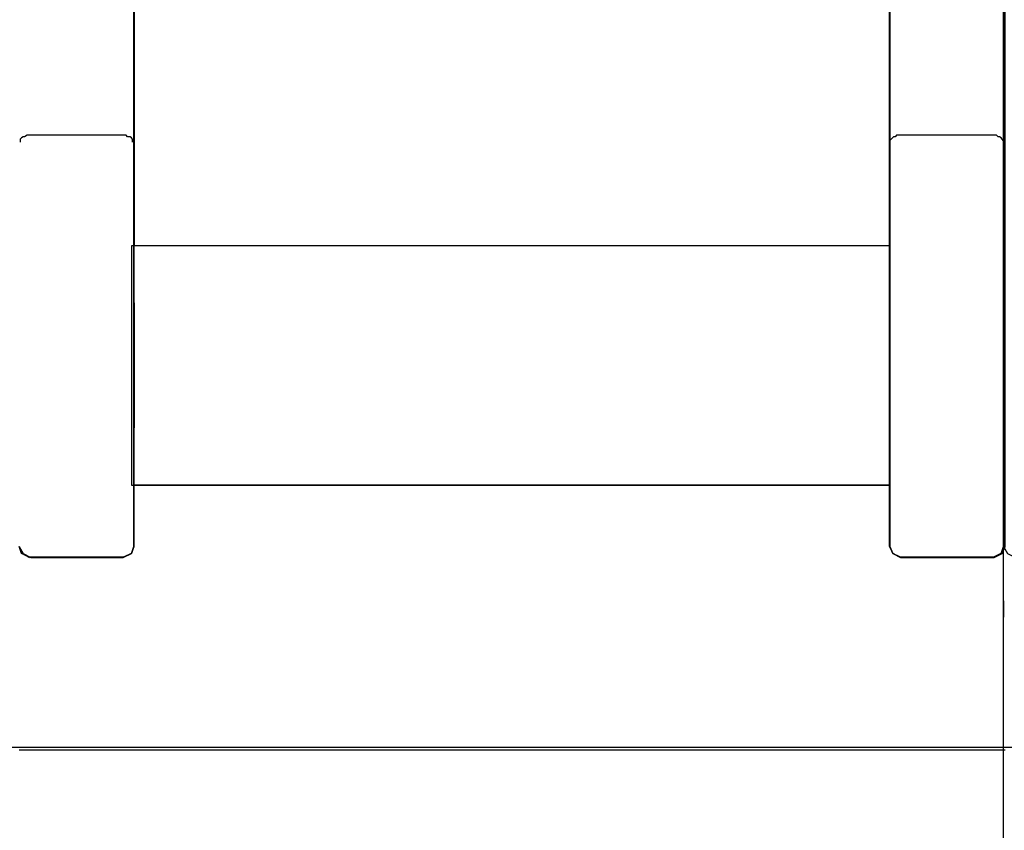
# Model space of a CAD drawing. Header units: millimetres. Extents: x -1290 to 1795, y -4192 to -1311.
# Tile 965 of 1056: x 1476.93 to 1480.52, y -2165.96 to -2163.01. Entities that reach past the tile are written whole.
import ezdxf

# ---------------------------------------------------------------- set-up
doc = ezdxf.new("R2010")
doc.units = ezdxf.units.MM
doc.layers.add('45', color=7, linetype='Continuous')
doc.layers.add('Aparatura', color=7, linetype='Continuous', lineweight=13)

# ---------------------------------------------------------------- blocks, each defined once
blk = doc.blocks.new('*U261')
at = {"layer": '45', "color": 59}
for points in [[(376.380543, -106.589213), (376.380543, -123.8466), (376.380543, -124.061311), (376.380543, -125.904246), (376.380543, -126.127903), (376.380543, -128.212388), (376.380543, -128.283959), (376.43451, -128.409207), (376.578422, -128.480777), (378.287382, -128.480777), (378.431294, -128.409207), (378.485261, -128.283959), (378.485261, -128.212388), (378.485261, -106.276093)], [(360.487218, -128.283959), (360.559174, -128.409207), (360.703087, -128.480777), (362.385063, -128.480777), (362.53797, -128.409207), (362.582942, -128.283959), (362.582942, -128.212388), (362.582942, -127.165673), (362.582942, -126.127903), (362.582942, -125.877407), (362.582942, -124.061311), (362.582942, -123.8466), (362.582942, -122.799885), (362.582942, -120.903272), (362.582942, -106.589213)], [(378.456616, -118.01361), (378.456616, -119.811815), (378.456616, -122.11996), (378.456616, -123.01459), (378.456616, -124.419158), (378.456616, -124.759117), (378.456616, -128.212388), (378.456616, -128.283958), (378.528565, -128.409206), (378.672463, -128.480777), (380.363266, -128.480777), (380.507164, -128.409206), (380.552132, -128.283958), (380.552132, -128.212388), (380.552132, -127.165671), (380.552132, -126.127901), (380.552132, -125.877405), (380.552132, -124.061306), (380.552132, -123.846595), (380.552132, -122.799879), (380.552132, -120.903264), (380.552132, -106.589189)], [(362.583678, -106.588739), (362.583678, -120.903167), (362.583678, -122.790882), (364.634217, -122.790882), (365.6415, -122.790882), (365.6415, -122.790882), (373.007253, -122.790882), (374.014535, -122.790882), (376.37985, -122.790882), (376.37985, -120.903167), (376.37985, -120.876328), (376.37985, -106.588739)], [(360.487218, -131.996338), (378.458407, -131.996338), (378.458407, -129.571564), (378.458407, -129.276297), (378.458407, -128.578391), (378.458407, -128.345756), (378.431423, -128.408389), (378.28751, -128.479969), (378.260526, -128.479969), (376.578538, -128.479969), (376.434624, -128.408389), (376.380657, -128.283124), (376.380657, -128.211544), (376.380657, -127.164686), (374.033069, -127.164686), (374.01508, -127.164686), (373.025675, -127.164686), (373.007686, -127.164686), (365.641118, -127.164686), (365.605139, -127.164686), (364.633724, -127.164686), (364.597745, -127.164686), (362.582957, -127.164686), (362.582957, -128.211544), (362.582957, -128.283124), (362.537984, -128.408389), (362.385076, -128.479969), (360.703088, -128.479969), (360.676105, -128.479969), (360.532191, -128.408389), (360.487218, -128.283124)], [(360.487218, -131.996338), (378.458407, -131.996338), (378.458407, -129.571564), (378.458407, -129.276297), (378.458407, -128.578391), (378.458407, -128.345756), (378.431423, -128.408389), (378.28751, -128.479969), (378.260526, -128.479969), (376.578538, -128.479969), (376.434624, -128.408389), (376.380657, -128.283124), (376.380657, -128.211544), (376.380657, -127.164686), (374.033069, -127.164686), (374.01508, -127.164686), (373.025675, -127.164686), (373.007686, -127.164686), (365.641118, -127.164686), (365.605139, -127.164686), (364.633724, -127.164686), (364.597745, -127.164686), (362.582957, -127.164686), (362.582957, -128.211544), (362.582957, -128.283124), (362.537984, -128.408389), (362.385076, -128.479969), (360.703088, -128.479969), (360.676105, -128.479969), (360.532191, -128.408389), (360.487218, -128.283124)]]:
    blk.add_lwpolyline(points, dxfattribs=at)
at = {"layer": '45', "color": 7}
for points in [[(376.380543, -106.589213), (376.380543, -123.8466), (376.380543, -124.061311), (376.380543, -125.904246), (376.380543, -126.127903), (376.380543, -128.212388), (376.380543, -128.283959), (376.43451, -128.409207), (376.578422, -128.480777), (378.287382, -128.480777), (378.431294, -128.409207), (378.485261, -128.283959), (378.485261, -128.212388), (378.485261, -106.276093)], [(360.487218, -128.283959), (360.559174, -128.409207), (360.703087, -128.480777), (362.385063, -128.480777), (362.53797, -128.409207), (362.582942, -128.283959), (362.582942, -128.212388), (362.582942, -127.165673), (362.582942, -126.127903), (362.582942, -125.877407), (362.582942, -124.061311), (362.582942, -123.8466), (362.582942, -122.799885), (362.582942, -120.903272), (362.582942, -106.589213)], [(376.380543, -106.589213), (376.380543, -123.8466), (376.380543, -124.061311), (376.380543, -125.904246), (376.380543, -126.127903), (376.380543, -128.212388), (376.380543, -128.283959), (376.43451, -128.409207), (376.578422, -128.480777), (378.287382, -128.480777), (378.431294, -128.409207), (378.485261, -128.283959), (378.485261, -128.212388), (378.485261, -106.276093)], [(360.487218, -128.283959), (360.559174, -128.409207), (360.703087, -128.480777), (362.385063, -128.480777), (362.53797, -128.409207), (362.582942, -128.283959), (362.582942, -128.212388), (362.582942, -127.165673), (362.582942, -126.127903), (362.582942, -125.877407), (362.582942, -124.061311), (362.582942, -123.8466), (362.582942, -122.799885), (362.582942, -120.903272), (362.582942, -106.589213)], [(376.380543, -106.589213), (376.380543, -123.8466), (376.380543, -124.061311), (376.380543, -125.904246), (376.380543, -126.127903), (376.380543, -128.212388), (376.380543, -128.283959), (376.43451, -128.409207), (376.578422, -128.480777), (378.287382, -128.480777), (378.431294, -128.409207), (378.485261, -128.283959), (378.485261, -128.212388), (378.485261, -106.276093)], [(360.487218, -128.283959), (360.559174, -128.409207), (360.703087, -128.480777), (362.385063, -128.480777), (362.53797, -128.409207), (362.582942, -128.283959), (362.582942, -128.212388), (362.582942, -127.165673), (362.582942, -126.127903), (362.582942, -125.877407), (362.582942, -124.061311), (362.582942, -123.8466), (362.582942, -122.799885), (362.582942, -120.903272), (362.582942, -106.589213)], [(378.456616, -118.01361), (378.456616, -119.811815), (378.456616, -122.11996), (378.456616, -123.01459), (378.456616, -124.419158), (378.456616, -124.759117), (378.456616, -128.212388), (378.456616, -128.283958), (378.528565, -128.409206), (378.672463, -128.480777), (380.363266, -128.480777), (380.507164, -128.409206), (380.552132, -128.283958), (380.552132, -128.212388), (380.552132, -127.165671), (380.552132, -126.127901), (380.552132, -125.877405), (380.552132, -124.061306), (380.552132, -123.846595), (380.552132, -122.799879), (380.552132, -120.903264), (380.552132, -106.589189)], [(378.456616, -118.01361), (378.456616, -119.811815), (378.456616, -122.11996), (378.456616, -123.01459), (378.456616, -124.419158), (378.456616, -124.759117), (378.456616, -128.212388), (378.456616, -128.283958), (378.528565, -128.409206), (378.672463, -128.480777), (380.363266, -128.480777), (380.507164, -128.409206), (380.552132, -128.283958), (380.552132, -128.212388), (380.552132, -127.165671), (380.552132, -126.127901), (380.552132, -125.877405), (380.552132, -124.061306), (380.552132, -123.846595), (380.552132, -122.799879), (380.552132, -120.903264), (380.552132, -106.589189)], [(378.456616, -118.01361), (378.456616, -119.811815), (378.456616, -122.11996), (378.456616, -123.01459), (378.456616, -124.419158), (378.456616, -124.759117), (378.456616, -128.212388), (378.456616, -128.283958), (378.528565, -128.409206), (378.672463, -128.480777), (380.363266, -128.480777), (380.507164, -128.409206), (380.552132, -128.283958), (380.552132, -128.212388), (380.552132, -127.165671), (380.552132, -126.127901), (380.552132, -125.877405), (380.552132, -124.061306), (380.552132, -123.846595), (380.552132, -122.799879), (380.552132, -120.903264), (380.552132, -106.589189)], [(362.583678, -106.588739), (362.583678, -120.903167), (362.583678, -122.790882), (364.634217, -122.790882), (365.6415, -122.790882), (365.6415, -122.790882), (373.007253, -122.790882), (374.014535, -122.790882), (376.37985, -122.790882), (376.37985, -120.903167), (376.37985, -120.876328), (376.37985, -106.588739)], [(360.487218, -131.996338), (378.458407, -131.996338), (378.458407, -129.571564), (378.458407, -129.276297), (378.458407, -128.578391), (378.458407, -128.345756), (378.431423, -128.408389), (378.28751, -128.479969), (378.260526, -128.479969), (376.578538, -128.479969), (376.434624, -128.408389), (376.380657, -128.283124), (376.380657, -128.211544), (376.380657, -127.164686), (374.033069, -127.164686), (374.01508, -127.164686), (373.025675, -127.164686), (373.007686, -127.164686), (365.641118, -127.164686), (365.605139, -127.164686), (364.633724, -127.164686), (364.597745, -127.164686), (362.582957, -127.164686), (362.582957, -128.211544), (362.582957, -128.283124), (362.537984, -128.408389), (362.385076, -128.479969), (360.703088, -128.479969), (360.676105, -128.479969), (360.532191, -128.408389), (360.487218, -128.283124)]]:
    blk.add_lwpolyline(points, dxfattribs=at)
at = {"layer": '45', "color": 139}
for points in [[(378.456616, -128.213249), (378.456616, -106.276004)], [(362.583678, -123.837651), (362.583678, -106.588419)], [(376.37806, -123.837651), (376.37806, -106.588419)], [(360.705637, -120.776347), (360.660065, -120.776347), (360.632722, -120.776347), (360.58715, -120.803664), (360.559807, -120.803664), (360.532464, -120.821876), (360.505121, -120.849193), (360.505121, -120.87651), (360.505121, -120.903827)], [(362.36884, -120.776347), (360.703846, -120.776347)], [(362.558613, -120.903827), (362.558613, -120.87651), (362.558613, -120.849193), (362.540369, -120.821876), (362.513003, -120.803664), (362.467393, -120.803664), (362.440026, -120.776347), (362.41266, -120.776347), (362.36705, -120.776347)], [(376.578575, -120.776347), (376.551232, -120.776347), (376.505661, -120.776347), (376.478318, -120.803664), (376.450975, -120.803664), (376.432746, -120.821876), (376.405403, -120.849193), (376.37806, -120.87651), (376.37806, -120.903827)], [(378.259682, -120.776347), (376.576785, -120.776347)], [(378.458407, -120.903827), (378.458407, -120.87651), (378.431064, -120.849193), (378.412835, -120.821876), (378.385492, -120.803664), (378.358149, -120.803664), (378.330806, -120.776347), (378.285234, -120.776347), (378.257891, -120.776347)], [(362.583678, -122.789087), (364.63538, -122.789087)], [(364.633589, -122.789087), (365.643327, -122.789087)], [(365.641537, -122.789087), (373.008686, -122.789087)], [(373.006896, -122.789087), (374.014843, -122.789087)], [(374.013053, -122.789087), (376.37985, -122.789087)], [(362.583678, -123.835855), (362.583678, -124.059763), (362.583678, -125.904762), (362.583678, -126.119713)], [(376.37806, -126.119713), (376.37806, -125.904762), (376.37806, -124.077675), (376.37806, -123.835855)], [(362.583678, -128.213249), (362.583678, -126.117918)], [(376.37806, -128.213249), (376.37806, -126.117918)], [(362.583678, -127.164686), (364.63538, -127.164686)], [(364.633589, -127.164686), (365.643327, -127.164686)], [(365.641537, -127.164686), (373.008686, -127.164686)], [(373.006896, -127.164686), (374.014843, -127.164686)], [(374.013053, -127.164686), (376.37985, -127.164686)], [(360.487218, -128.283273), (360.533766, -128.408957)], [(362.53892, -128.408957), (362.585468, -128.283273)], [(362.583678, -128.285069), (362.583678, -128.211454)], [(376.37806, -128.285069), (376.37806, -128.211454)], [(376.37806, -128.283273), (376.43356, -128.408957)], [(378.411858, -128.408957), (378.458407, -128.283273)], [(378.456616, -128.285069), (378.456616, -128.211454)], [(378.456616, -128.579529), (378.456616, -128.283273)], [(360.531976, -128.407162), (360.678782, -128.480777)], [(362.386743, -128.478981), (360.676992, -128.478981)], [(362.384953, -128.480777), (362.54071, -128.407162)], [(376.43356, -128.407162), (376.578575, -128.480777)], [(378.259682, -128.478981), (376.576785, -128.478981)], [(378.257891, -128.480777), (378.413649, -128.407162)], [(378.456616, -129.277973), (378.456616, -128.577733)], [(378.456616, -129.276177), (378.456616, -129.572432)], [(378.456616, -131.996338), (378.456616, -129.570637)], [(360.487218, -131.994542), (378.485261, -131.994542)], [(378.456616, -146.354838), (378.456616, -131.994542)]]:
    blk.add_lwpolyline(points, dxfattribs=at)
at = {"layer": '45', "color": 7}
for points in [[(373.025291, -122.798064), (365.605689, -122.798064), (364.598422, -122.798064), (362.53892, -122.798064), (362.53892, -123.84541), (362.53892, -124.06025), (362.53892, -125.87744), (362.53892, -126.128087), (362.53892, -127.166481), (364.598422, -127.166481), (365.605689, -127.166481), (373.025291, -127.166481), (374.032558, -127.166481), (376.37985, -127.166481), (376.37985, -126.128087), (376.37985, -125.904295), (376.37985, -124.06025), (376.37985, -123.84541), (376.37985, -122.798064), (374.032558, -122.798064), (373.025291, -122.798064)], [(373.025291, -122.798064), (365.605689, -122.798064), (364.598422, -122.798064), (362.53892, -122.798064), (362.53892, -123.84541), (362.53892, -124.06025), (362.53892, -125.87744), (362.53892, -126.128087), (362.53892, -127.166481), (364.598422, -127.166481), (365.605689, -127.166481), (373.025291, -127.166481), (374.032558, -127.166481), (376.37985, -127.166481), (376.37985, -126.128087), (376.37985, -125.904295), (376.37985, -124.06025), (376.37985, -123.84541), (376.37985, -122.798064), (374.032558, -122.798064), (373.025291, -122.798064)], [(373.025291, -122.798064), (365.605689, -122.798064), (364.598422, -122.798064), (362.53892, -122.798064), (362.53892, -123.84541), (362.53892, -124.06025), (362.53892, -125.87744), (362.53892, -126.128087), (362.53892, -127.166481), (364.598422, -127.166481), (365.605689, -127.166481), (373.025291, -127.166481), (374.032558, -127.166481), (376.37985, -127.166481), (376.37985, -126.128087), (376.37985, -125.904295), (376.37985, -124.06025), (376.37985, -123.84541), (376.37985, -122.798064), (374.032558, -122.798064), (373.025291, -122.798064)], [(373.025291, -122.798064), (365.605689, -122.798064), (364.598422, -122.798064), (362.53892, -122.798064), (362.53892, -123.84541), (362.53892, -124.06025), (362.53892, -125.87744), (362.53892, -126.128087), (362.53892, -127.166481), (364.598422, -127.166481), (365.605689, -127.166481), (373.025291, -127.166481), (374.032558, -127.166481), (376.37985, -127.166481), (376.37985, -126.128087), (376.37985, -125.904295), (376.37985, -124.06025), (376.37985, -123.84541), (376.37985, -122.798064), (374.032558, -122.798064), (373.025291, -122.798064)], [(396.452869, -131.949655), (324.514406, -131.949655), (324.514406, -179.677258), (396.452869, -179.677258), (396.452869, -131.949655)]]:
    blk.add_lwpolyline(points, close=True, dxfattribs=at)
at = {"layer": '45', "color": 59}
blk.add_lwpolyline([(396.452869, -131.949655), (324.514406, -131.949655), (324.514406, -179.677258), (396.452869, -179.677258), (396.452869, -131.949655)], close=True, dxfattribs=at)

msp = doc.modelspace()

# ---------------------------------------------------------------- block references
at = {"layer": 'Aparatura', "color": 7, "lineweight": 13, "xscale": 0.2, "yscale": 0.2, "zscale": 0.2}
msp.add_blockref('*U261', (1404.8289, -2139.2723), dxfattribs=at)

doc.saveas('drawing.dxf')
